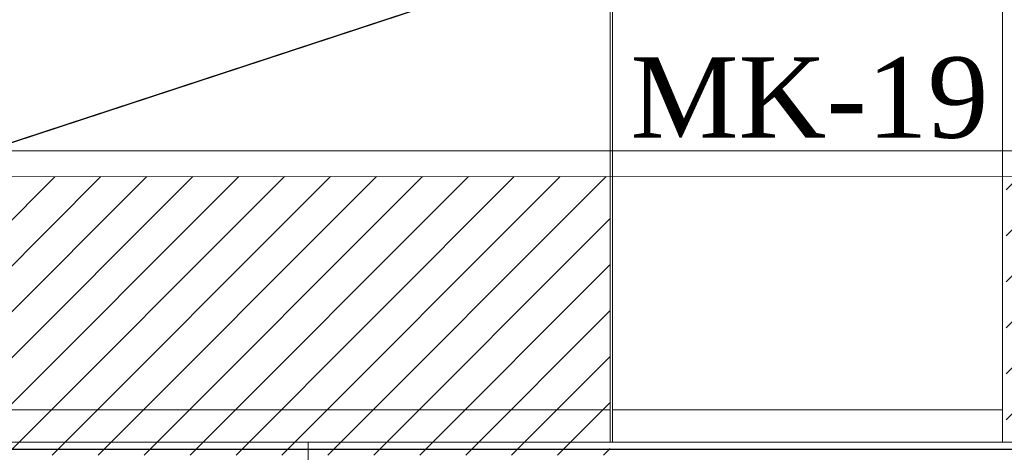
# Model space of a CAD drawing. Extents: x 3940905 to 4145695, y 925352 to 1109797.
# Tile 750 of 1056: x 4036972 to 4037730, y 1099418 to 1099750. Entities that reach past the tile are written whole.
import ezdxf

# ---------------------------------------------------------------- set-up
doc = ezdxf.new("R2010")
doc.units = 0
doc.header["$LTSCALE"] = 750
doc.header["$MEASUREMENT"] = 0
doc.linetypes.add('DASHED', pattern=[0.75, 0.5, -0.25])
doc.layers.add('CKD Equipments', color=252, linetype='CONTINUOUS', lineweight=0)
doc.layers.add('CKD-Hood', color=1, linetype='CONTINUOUS')
doc.layers.add('PDF_A - TEXT', color=7, linetype='CONTINUOUS')
doc.styles.add('CKD_Dimension Text', font='BOOKOS.TTF')

msp = doc.modelspace()

# ---------------------------------------------------------------- hatches: boundary and pattern name
at = {"layer": 'CKD Equipments'}
h = msp.add_hatch(dxfattribs=at)
h.set_pattern_fill('ANSI31', color=256, scale=200)
h.set_pattern_definition([(45, (4036411.71, 1099395.565), (-17.67767, 17.67767), [])])
h.paths.add_polyline_path([(4037426.8, 1099629.8), (4037426.83, 1099415.59), (4036432.06, 1099415.41), (4036432.06, 1099629.62)])
h.paths.add_polyline_path([(4039265.07, 1099415.92), (4037731.77, 1099415.64), (4037731.73, 1099629.85), (4039265.07, 1099630.13)])

# ---------------------------------------------------------------- linework, layer by layer
at = {"layer": 'CKD Equipments', "color": 252, "true_color": 0x989898}
for p, q in [((4037426.79, 1099425.59, -7.61), (4037426.79, 1100265.63, -7.61)), ((4037428.52, 1100265.63, -7.61), (4037428.52, 1099425.59, -7.61)), ((4037728.71, 1100265.63, -7.61), (4037728.71, 1099425.59, -7.61)), ((4036411.71, 1099450.52, -7.61), (4037426.79, 1099450.52, -7.61)), ((4037428.52, 1099450.52, -7.61), (4037728.71, 1099450.52, -7.61)), ((4036411.71, 1099425.59, -7.61), (4037426.79, 1099425.59, -7.61)), ((4037428.52, 1099425.59, -7.61), (4037728.71, 1099425.59, -7.61))]:
    msp.add_line(p, q, dxfattribs=at)
at = {"layer": 'CKD Equipments'}
for p, q in [((4036411.71, 1099649.46, -7.61), (4039281.57, 1099649.97, -7.61)), ((4036432.06, 1099629.62, -7.61), (4039265.07, 1099630.13, -7.61))]:
    msp.add_line(p, q, dxfattribs=at)
at = {"layer": 'CKD Equipments', "linetype": 'DASHED', "ltscale": 25}
for p, q in [((4039281.57, 1099425.59, -7.61), (4037194.21, 1099425.59, -7.61)), ((4037194.21, 1099425.59, -7.61), (4037194.21, 1098983.43, -7.61))]:
    msp.add_line(p, q, dxfattribs=at)
at = {"layer": 'CKD-Hood', "linetype": 'DASHED', "const_width": 1, "elevation": -7.61}
msp.add_lwpolyline([(4036247.48, 1100470.14), (4039447.48, 1100470.14), (4039447.48, 1099420.14), (4036247.48, 1099420.14), (4036247.48, 1100470.14), (4039447.48, 1099420.14), (4036247.48, 1099420.14), (4039447.48, 1100470.14)], dxfattribs=at)

# ---------------------------------------------------------------- texts
at = {"layer": 'PDF_A - TEXT', "insert": (4037442.42, 1099721.62, -7.61), "char_height": 61.963, "width": 1204.0964, "attachment_point": 1, "style": 'CKD_Dimension Text'}
msp.add_mtext('MK-19', dxfattribs=at)

doc.saveas('drawing.dxf')
